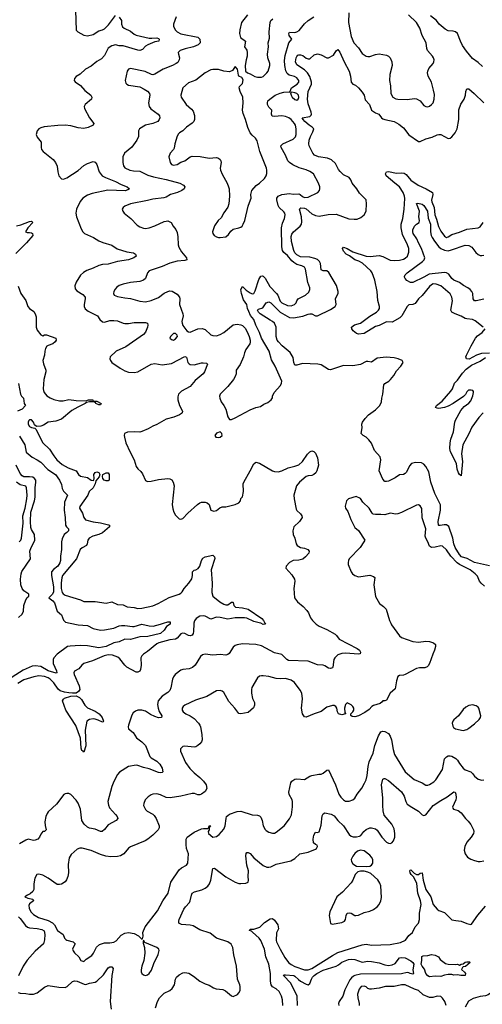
# Model space of a CAD drawing. Header units: inches. Extents: x 1552611 to 1694776, y 811966 to 917215.
# Tile 415 of 549: x 1664744 to 1669695, y 865921 to 876459. Entities that reach past the tile are written whole.
import ezdxf

# ---------------------------------------------------------------- set-up
doc = ezdxf.new("R2010")
doc.units = ezdxf.units.IN
doc.header["$MEASUREMENT"] = 0
doc.layers.add('B6866', color=7, linetype='Continuous')
doc.layers.add('B6867', color=7, linetype='Continuous')

msp = doc.modelspace()

# ---------------------------------------------------------------- linework, layer by layer
at = {"layer": 'B6866', "color": 5}
for points, elevation in [([(1666353, 870000), (1666353, 869990), (1666316, 869964), (1666290, 869924), (1666250, 869890), (1666116, 869856), (1666030, 869853), (1665930, 869825), (1665870, 869828), (1665810, 869801), (1665750, 869789), (1665670, 869751), (1665630, 869742), (1665590, 869737), (1665470, 869759), (1665390, 869763), (1665284, 869756), (1665255, 869750), (1665145, 869670), (1665109, 869630), (1665102, 869610), (1665103, 869570), (1665139, 869490), (1665142, 869470), (1665136, 869464), (1665050, 869492), (1664970, 869536), (1664910, 869543), (1664879, 869541), (1664781, 869499), (1664573, 869367)], 860), ([(1666608, 870000), (1666606, 869994), (1666604, 869910), (1666600, 869890), (1666589, 869871), (1666570, 869864), (1666549, 869869), (1666510, 869890), (1666487, 869893), (1666470, 869885), (1666430, 869839), (1666411, 869829), (1666350, 869823), (1666234, 869790), (1666210, 869779), (1666110, 869696), (1666070, 869670), (1666050, 869650), (1666042, 869630), (1666043, 869550), (1666036, 869504), (1666030, 869487), (1666010, 869477), (1665990, 869477), (1665890, 869531), (1665869, 869550), (1665817, 869617), (1665795, 869635), (1665737, 869657), (1665690, 869661), (1665648, 869650), (1665523, 869597), (1665430, 869570), (1665410, 869552), (1665376, 869510), (1665332, 869488), (1665325, 869470), (1665328, 869450), (1665379, 869330), (1665387, 869290), (1665372, 869268), (1665347, 869253), (1665310, 869250), (1665270, 869255), (1665223, 869263), (1665178, 869278), (1665154, 869294), (1665110, 869361), (1665070, 869402), (1665050, 869414), (1665010, 869429), (1664950, 869437), (1664894, 869426), (1664790, 869393), (1664724, 869356)], 880), ([(1667907, 870000), (1667918, 869990), (1667950, 869969), (1668030, 869933), (1668121, 869881), (1668135, 869870), (1668161, 869830), (1668357, 869730), (1668379, 869710), (1668391, 869690), (1668386, 869674), (1668370, 869670), (1668230, 869681), (1668190, 869676), (1668150, 869660), (1668116, 869630), (1668107, 869610), (1668094, 869530), (1668090, 869523), (1668070, 869515), (1668050, 869520), (1668010, 869545), (1667990, 869551), (1667930, 869555), (1667830, 869595), (1667621, 869601), (1667604, 869610), (1667550, 869664), (1667470, 869684), (1667330, 869759), (1667270, 869772), (1667130, 869780), (1667070, 869770), (1667050, 869760), (1667030, 869743), (1666984, 869676), (1666970, 869664), (1666950, 869659), (1666890, 869665), (1666810, 869659), (1666730, 869670), (1666699, 869661), (1666678, 869642), (1666621, 869550), (1666595, 869525), (1666558, 869510), (1666490, 869506), (1666470, 869497), (1666408, 869450), (1666390, 869427), (1666379, 869401), (1666362, 869310), (1666350, 869281), (1666330, 869257), (1666270, 869220), (1666226, 869170), (1666220, 869130), (1666225, 869090), (1666236, 869056), (1666264, 869010), (1666261, 868990), (1666230, 868988), (1666190, 869000), (1666143, 869023), (1666090, 869059), (1666050, 869069), (1666010, 869068), (1665982, 869058), (1665959, 869041), (1665943, 869017), (1665909, 868910), (1665905, 868890), (1665910, 868870), (1665958, 868830), (1665994, 868774), (1666050, 868732), (1666091, 868690), (1666135, 868575), (1666150, 868559), (1666210, 868524), (1666244, 868490), (1666267, 868450), (1666277, 868410), (1666270, 868401), (1666250, 868399), (1666230, 868403), (1666130, 868443), (1666070, 868455), (1666010, 868476), (1665990, 868479), (1665910, 868466), (1665813, 868407), (1665790, 868379), (1665750, 868306), (1665730, 868252), (1665688, 868090), (1665693, 868053), (1665705, 868025), (1665770, 867954), (1665786, 867930), (1665793, 867910), (1665777, 867890), (1665690, 867841), (1665650, 867791), (1665628, 867772), (1665610, 867771), (1665550, 867796), (1665490, 867807), (1665470, 867816), (1665433, 867850), (1665410, 867890), (1665395, 868010), (1665370, 868073), (1665350, 868107), (1665290, 868165), (1665270, 868176), (1665250, 868178), (1665230, 868175), (1665215, 868165), (1665137, 868063), (1665050, 867981), (1665038, 867962), (1665023, 867930), (1665014, 867874), (1665015, 867835), (1665027, 867790), (1665011, 867770), (1664990, 867769), (1664970, 867742), (1664955, 867710), (1664938, 867690), (1664910, 867677), (1664890, 867676), (1664833, 867687), (1664810, 867679), (1664743, 867637)], 920), ([(1668714, 870000), (1668722, 869982), (1668810, 869864), (1668830, 869848), (1668950, 869806), (1669010, 869798), (1669090, 869807), (1669130, 869803), (1669171, 869790), (1669193, 869773), (1669195, 869750), (1669182, 869710), (1669164, 869670), (1669130, 869569), (1669116, 869544), (1669106, 869534), (1669078, 869522), (1669022, 869522), (1668990, 869516), (1668870, 869452), (1668850, 869445), (1668810, 869439), (1668790, 869430), (1668775, 869385), (1668761, 869299), (1668710, 869250), (1668670, 869177), (1668650, 869169), (1668630, 869169), (1668622, 869158), (1668600, 869140), (1668530, 869119), (1668514, 869110), (1668482, 869078), (1668436, 869044), (1668370, 869010), (1668330, 868999), (1668303, 869003), (1668287, 869013), (1668286, 869030), (1668308, 869052), (1668318, 869070), (1668318, 869090), (1668308, 869110), (1668290, 869128), (1668250, 869148), (1668232, 869130), (1668221, 869090), (1668225, 869045), (1668234, 869030), (1668231, 869029), (1668190, 869021), (1668154, 869030), (1668145, 869050), (1668137, 869090), (1668127, 869107), (1668110, 869119), (1668090, 869120), (1668030, 869101), (1667970, 869056), (1667950, 869047), (1667896, 869030), (1667810, 868993), (1667790, 868997), (1667770, 869029), (1667760, 869090), (1667772, 869192), (1667765, 869250), (1667745, 869285), (1667685, 869365), (1667650, 869390), (1667590, 869408), (1667530, 869405), (1667490, 869409), (1667410, 869430), (1667350, 869438), (1667330, 869438), (1667310, 869432), (1667290, 869417), (1667229, 869311), (1667223, 869290), (1667224, 869250), (1667235, 869195), (1667255, 869150), (1667257, 869123), (1667245, 869095), (1667190, 869044), (1667110, 869029), (1667090, 869033), (1667047, 869090), (1666981, 869161), (1666930, 869257), (1666912, 869272), (1666890, 869281), (1666850, 869275), (1666745, 869215), (1666625, 869175), (1666510, 869123), (1666493, 869110), (1666483, 869090), (1666482, 869070), (1666495, 869050), (1666521, 869030), (1666570, 869009), (1666610, 868981), (1666659, 868930), (1666670, 868910), (1666679, 868890), (1666694, 868810), (1666695, 868750), (1666688, 868730), (1666670, 868710), (1666650, 868690), (1666630, 868678), (1666610, 868674), (1666510, 868683), (1666490, 868679), (1666465, 868655), (1666464, 868630), (1666520, 868510), (1666565, 868445), (1666610, 868398), (1666670, 868350), (1666710, 868310), (1666740, 868270), (1666747, 868230), (1666730, 868199), (1666691, 868170), (1666670, 868164), (1666650, 868163), (1666616, 868176), (1666590, 868178), (1666470, 868150), (1666354, 868130), (1666310, 868136), (1666250, 868164), (1666210, 868173), (1666170, 868170), (1666150, 868162), (1666118, 868142), (1666085, 868110), (1666071, 868071), (1666070, 868050), (1666090, 868005), (1666107, 867990), (1666170, 867956), (1666183, 867943), (1666204, 867910), (1666238, 867830), (1666236, 867810), (1666225, 867790), (1666170, 867732), (1666117, 867690), (1666087, 867670), (1665930, 867605), (1665909, 867591), (1665857, 867530), (1665822, 867510), (1665790, 867502), (1665721, 867501), (1665667, 867507), (1665610, 867524), (1665508, 867569), (1665412, 867592), (1665387, 867593), (1665358, 867582), (1665294, 867526), (1665273, 867490), (1665262, 867418), (1665267, 867330), (1665259, 867290), (1665245, 867255), (1665229, 867231), (1665190, 867206), (1665170, 867202), (1665145, 867205), (1665050, 867271), (1664990, 867304), (1664950, 867315), (1664927, 867310), (1664906, 867270), (1664896, 867210), (1664894, 867150), (1664886, 867130), (1664857, 867103), (1664826, 867090), (1664798, 867070), (1664830, 867056), (1664885, 867045), (1664891, 867030), (1664850, 866996), (1664843, 866977), (1664845, 866950), (1664862, 866910), (1664890, 866881), (1664946, 866850), (1665050, 866818), (1665094, 866794), (1665115, 866770), (1665150, 866711), (1665210, 866670), (1665225, 866630), (1665236, 866616), (1665250, 866606), (1665316, 866590), (1665324, 866584), (1665336, 866570), (1665315, 866530), (1665310, 866510), (1665315, 866495), (1665332, 866472), (1665376, 866430), (1665398, 866390), (1665430, 866381), (1665455, 866405), (1665516, 866444), (1665533, 866467), (1665566, 866534), (1665599, 866561), (1665650, 866579), (1665710, 866580), (1665753, 866587), (1665778, 866602), (1665830, 866661), (1665870, 866684), (1665910, 866688), (1665970, 866679), (1666014, 866654), (1666050, 866618), (1666059, 866621), (1666065, 866650), (1666061, 866690), (1666086, 866750), (1666218, 866922), (1666274, 867030), (1666334, 867110), (1666360, 867230), (1666450, 867359), (1666477, 867383), (1666529, 867410), (1666542, 867430), (1666551, 867530), (1666530, 867590), (1666524, 867630), (1666526, 867690), (1666536, 867710), (1666610, 867763), (1666690, 867799), (1666710, 867804), (1666758, 867802), (1666768, 867812), (1666771, 867831), (1666791, 867830), (1666778, 867822), (1666773, 867807), (1666772, 867790), (1666762, 867770), (1666765, 867750), (1666810, 867711), (1666850, 867716), (1666880, 867740), (1666930, 867796), (1666942, 867830), (1666952, 867910), (1666958, 867930), (1666970, 867943), (1666990, 867957), (1667070, 867986), (1667110, 867990), (1667230, 867950), (1667290, 867946), (1667310, 867939), (1667323, 867923), (1667340, 867890), (1667350, 867830), (1667370, 867791), (1667380, 867780), (1667410, 867763), (1667450, 867753), (1667470, 867753), (1667490, 867762), (1667575, 867830), (1667630, 867908), (1667652, 867950), (1667665, 868035), (1667664, 868090), (1667659, 868110), (1667626, 868166), (1667623, 868190), (1667645, 868290), (1667655, 868310), (1667690, 868330), (1667710, 868334), (1667790, 868327), (1667850, 868364), (1667870, 868370), (1667946, 868386), (1667970, 868383), (1667990, 868394), (1668030, 868428), (1668050, 868431), (1668124, 868270), (1668159, 868170), (1668179, 868139), (1668210, 868109), (1668230, 868097), (1668270, 868094), (1668310, 868109), (1668331, 868129), (1668354, 868170), (1668404, 868236), (1668433, 868287), (1668450, 868325), (1668463, 868370), (1668472, 868468), (1668484, 868516), (1668528, 868610), (1668546, 868690), (1668584, 868796), (1668610, 868836), (1668630, 868844), (1668650, 868842), (1668690, 868819), (1668710, 868791), (1668724, 868750), (1668739, 868650), (1668756, 868596), (1668870, 868409), (1668967, 868327), (1669052, 868292), (1669090, 868266), (1669110, 868265), (1669130, 868272), (1669176, 868304), (1669197, 868324), (1669267, 868433), (1669290, 868550), (1669310, 868570), (1669330, 868580), (1669350, 868581), (1669370, 868577), (1669410, 868553), (1669430, 868533), (1669450, 868500), (1669490, 868449), (1669510, 868432), (1669570, 868409), (1669590, 868390), (1669610, 868363), (1669650, 868331), (1669690, 868321), (1669710, 868324)], 940), ([(1665283, 870000), (1665370, 869982), (1665470, 869974), (1665530, 869942), (1665610, 869927), (1665650, 869929), (1665750, 869947), (1665809, 869971), (1665835, 869975), (1665870, 869976), (1665950, 869965), (1665970, 869966), (1666050, 869990), (1666130, 869971), (1666171, 869969), (1666252, 869988), (1666284, 870000)], 860), ([(1667369, 870000), (1667374, 869990), (1667350, 869987), (1667323, 870000)], 880), ([(1666198, 865882), (1666217, 865950), (1666240, 865990), (1666290, 866042), (1666351, 866069), (1666376, 866090), (1666400, 866130), (1666411, 866189), (1666423, 866210), (1666450, 866238), (1666490, 866257), (1666510, 866261), (1666554, 866254), (1666603, 866223), (1666670, 866170), (1666730, 866140), (1666770, 866126), (1666817, 866097), (1666847, 866087), (1666918, 866078), (1666946, 866066), (1667010, 866011), (1667030, 866004), (1667074, 866026), (1667090, 866044), (1667102, 866070), (1667105, 866110), (1667100, 866130), (1667073, 866190), (1667065, 866330), (1667035, 866450), (1667025, 866530), (1667006, 866566), (1666970, 866591), (1666850, 866630), (1666781, 866681), (1666670, 866720), (1666600, 866760), (1666569, 866769), (1666475, 866775), (1666447, 866790), (1666446, 866810), (1666452, 866830), (1666501, 866939), (1666517, 866963), (1666560, 867010), (1666570, 867030), (1666581, 867090), (1666590, 867110), (1666614, 867126), (1666694, 867146), (1666730, 867163), (1666756, 867184), (1666774, 867210), (1666790, 867250), (1666810, 867375), (1666830, 867377), (1666950, 867287), (1667051, 867230), (1667090, 867215), (1667110, 867213), (1667163, 867217), (1667190, 867228), (1667193, 867250), (1667189, 867289), (1667191, 867350), (1667176, 867410), (1667164, 867510), (1667166, 867534), (1667174, 867546), (1667190, 867545), (1667210, 867534), (1667250, 867490), (1667350, 867406), (1667390, 867390), (1667410, 867388), (1667430, 867392), (1667490, 867420), (1667645, 867455), (1667690, 867480), (1667741, 867530), (1667831, 867549), (1667910, 867582), (1667920, 867590), (1667931, 867611), (1667926, 867626), (1667910, 867631), (1667889, 867650), (1667885, 867690), (1667890, 867733), (1667910, 867762), (1667930, 867760), (1667950, 867767), (1667970, 867839), (1667981, 867939), (1667990, 867960), (1668010, 867970), (1668077, 867957), (1668110, 867939), (1668150, 867890), (1668210, 867830), (1668270, 867737), (1668290, 867722), (1668313, 867713), (1668350, 867713), (1668380, 867720), (1668393, 867727), (1668426, 867770), (1668450, 867791), (1668490, 867811), (1668510, 867811), (1668550, 867801), (1668570, 867784), (1668619, 867710), (1668670, 867658), (1668690, 867646), (1668710, 867643), (1668725, 867650), (1668743, 867670), (1668758, 867710), (1668760, 867750), (1668750, 867800), (1668727, 867850), (1668645, 867945), (1668632, 867992), (1668629, 868049), (1668631, 868130), (1668616, 868270), (1668630, 868330), (1668643, 868337), (1668650, 868339), (1668690, 868316), (1668830, 868196), (1668859, 868150), (1668876, 868090), (1668890, 868064), (1668939, 868030), (1669010, 867990), (1669050, 867950), (1669070, 867943), (1669090, 867950), (1669170, 868050), (1669250, 868103), (1669319, 868141), (1669390, 868196), (1669403, 868190), (1669411, 868171), (1669414, 868130), (1669410, 868110), (1669377, 868030), (1669380, 868020), (1669388, 868008), (1669435, 867995), (1669470, 867971), (1669514, 867910), (1669542, 867882), (1669570, 867844), (1669601, 867790), (1669604, 867770), (1669600, 867750), (1669576, 867710), (1669530, 867656), (1669509, 867610), (1669500, 867570), (1669510, 867530), (1669537, 867497), (1669570, 867476), (1669610, 867459), (1669650, 867450), (1669670, 867449), (1669710, 867455)], 920), ([(1667560, 865910), (1667555, 865970), (1667544, 866010), (1667519, 866059), (1667488, 866088), (1667449, 866109), (1667435, 866130), (1667429, 866169), (1667428, 866250), (1667409, 866350), (1667378, 866430), (1667363, 866510), (1667325, 866605), (1667306, 866630), (1667235, 866695), (1667224, 866704), (1667204, 866710), (1667204, 866716), (1667214, 866726), (1667250, 866726), (1667312, 866748), (1667363, 866797), (1667423, 866837), (1667450, 866838), (1667470, 866823), (1667506, 866770), (1667513, 866730), (1667493, 866687), (1667490, 866605), (1667493, 866590), (1667532, 866510), (1667582, 866422), (1667622, 866370), (1667650, 866346), (1667690, 866325), (1667790, 866289), (1667830, 866290), (1667870, 866303), (1668090, 866444), (1668150, 866475), (1668410, 866558), (1668450, 866565), (1668510, 866555), (1668710, 866563), (1668818, 866582), (1668871, 866609), (1668910, 866658), (1668947, 866690), (1668975, 866750), (1669012, 866790), (1669024, 866830), (1669022, 866898), (1669039, 866990), (1669034, 867030), (1669004, 867110), (1668994, 867214), (1668961, 867281), (1668933, 867310), (1668922, 867330), (1668918, 867350), (1668922, 867358), (1668930, 867360), (1668966, 867326), (1668990, 867310), (1669010, 867310), (1669030, 867326), (1669051, 867330), (1669061, 867250), (1669089, 867150), (1669144, 867070), (1669170, 866989), (1669210, 866938), (1669230, 866925), (1669290, 866903), (1669370, 866827), (1669410, 866818), (1669470, 866812), (1669530, 866786), (1669570, 866775), (1669580, 866780), (1669645, 866875), (1669729, 866971)], 880), ([(1664730, 866857), (1664750, 866840), (1664805, 866765), (1664827, 866747), (1664850, 866740), (1664930, 866734), (1664982, 866722), (1665006, 866706), (1665014, 866670), (1665010, 866610), (1664997, 866570), (1664910, 866490), (1664825, 866395), (1664781, 866330), (1664730, 866226)], 920), ([(1667716, 865910), (1667714, 866010), (1667646, 866146), (1667567, 866230), (1667570, 866236), (1667590, 866238), (1667676, 866230), (1667690, 866223), (1667726, 866186), (1667750, 866170), (1667810, 866136), (1667830, 866130), (1667850, 866144), (1667865, 866190), (1667877, 866210), (1667894, 866230), (1667922, 866250), (1667990, 866286), (1668130, 866330), (1668156, 866344), (1668190, 866371), (1668261, 866399), (1668290, 866404), (1668330, 866401), (1668410, 866373), (1668470, 866383), (1668510, 866381), (1668590, 866364), (1668650, 866343), (1668690, 866338), (1668730, 866343), (1668762, 866358), (1668810, 866420), (1668830, 866423), (1668870, 866417), (1668930, 866388), (1668952, 866370), (1668962, 866350), (1668950, 866290), (1668959, 866250), (1668950, 866244), (1668924, 866250), (1668910, 866259), (1668890, 866261), (1668830, 866248), (1668390, 866242), (1668331, 866229), (1668317, 866223), (1668295, 866205), (1668278, 866182), (1668225, 866075), (1668202, 866010), (1668162, 865950), (1668157, 865930), (1668159, 865910)], 860), ([(1664728, 866048), (1664750, 866039), (1664810, 866038), (1664850, 866030), (1664890, 866030), (1664930, 866045), (1665010, 866105), (1665050, 866121), (1665164, 866104), (1665230, 866100), (1665253, 866110), (1665310, 866167), (1665330, 866174), (1665360, 866170), (1665435, 866135), (1665450, 866134), (1665490, 866147), (1665550, 866157), (1665570, 866170), (1665642, 866238), (1665692, 866310), (1665710, 866321), (1665730, 866323), (1665746, 866306), (1665731, 866229), (1665713, 865950), (1665723, 865870)], 920), ([(1670000, 866293), (1669984, 866276), (1669934, 866210), (1669915, 866150), (1669898, 866130), (1669840, 866080), (1669758, 866022), (1669730, 866011), (1669670, 866005), (1669596, 865984), (1669547, 865953), (1669510, 865892)], 880), ([(1669308, 865910), (1669293, 865950), (1669270, 865987), (1669250, 866003), (1669210, 866007), (1669166, 865994), (1669130, 865995), (1669062, 866022), (1669010, 866070), (1668970, 866082), (1668870, 866129), (1668830, 866129), (1668750, 866110), (1668658, 866110), (1668590, 866095), (1668510, 866084), (1668490, 866083), (1668470, 866090), (1668450, 866107), (1668430, 866117), (1668397, 866110), (1668376, 866084), (1668359, 866030), (1668361, 865990), (1668376, 865930), (1668375, 865910)], 880)]:
    msp.add_lwpolyline(points, dxfattribs=dict(at, elevation=elevation))
for points, elevation in [([(1665630, 868941), (1665583, 868963), (1665550, 868974), (1665530, 868975), (1665490, 868970), (1665464, 868950), (1665445, 868855), (1665451, 868689), (1665430, 868618), (1665424, 868630), (1665410, 868639), (1665402, 868662), (1665393, 868770), (1665344, 868904), (1665237, 869070), (1665202, 869170), (1665212, 869188), (1665224, 869196), (1665290, 869219), (1665350, 869221), (1665385, 869205), (1665405, 869185), (1665442, 869122), (1665470, 869093), (1665550, 869059), (1665593, 869030), (1665627, 868990), (1665642, 868950), (1665637, 868943)], 880), ([(1669590, 869125), (1669570, 869124), (1669550, 869119), (1669518, 869102), (1669490, 869075), (1669439, 869010), (1669390, 868965), (1669380, 868950), (1669373, 868930), (1669378, 868898), (1669385, 868885), (1669406, 868870), (1669490, 868853), (1669530, 868864), (1669550, 868876), (1669610, 868924), (1669661, 868970), (1669675, 868990), (1669680, 869010), (1669656, 869090), (1669650, 869101), (1669630, 869117)], 960), ([(1668390, 867572), (1668359, 867561), (1668330, 867534), (1668310, 867508), (1668290, 867470), (1668293, 867450), (1668310, 867426), (1668350, 867400), (1668450, 867396), (1668490, 867401), (1668510, 867410), (1668524, 867430), (1668523, 867470), (1668510, 867496), (1668490, 867519), (1668430, 867563)], 920), ([(1668390, 867346), (1668362, 867338), (1668335, 867310), (1668310, 867249), (1668290, 867221), (1668198, 867122), (1668139, 867070), (1668064, 866910), (1668057, 866870), (1668070, 866785), (1668090, 866779), (1668150, 866789), (1668190, 866796), (1668220, 866810), (1668232, 866830), (1668237, 866870), (1668250, 866896), (1668270, 866900), (1668290, 866895), (1668330, 866872), (1668342, 866870), (1668370, 866874), (1668430, 866903), (1668490, 866919), (1668530, 866936), (1668570, 866965), (1668590, 866990), (1668610, 867030), (1668615, 867065), (1668608, 867190), (1668598, 867218), (1668575, 867255), (1668501, 867321), (1668470, 867337), (1668430, 867346)], 920), ([(1666070, 866606), (1666065, 866595), (1666066, 866574), (1666081, 866530), (1666084, 866470), (1666072, 866390), (1666052, 866330), (1666044, 866290), (1666045, 866270), (1666051, 866251), (1666070, 866235), (1666090, 866231), (1666110, 866237), (1666130, 866251), (1666154, 866286), (1666181, 866359), (1666227, 866453), (1666236, 866496), (1666233, 866510), (1666210, 866529), (1666083, 866583)], 940), ([(1669410, 866347), (1669430, 866350), (1669450, 866340), (1669469, 866350), (1669490, 866353), (1669510, 866372), (1669530, 866377), (1669556, 866376), (1669566, 866370), (1669515, 866324), (1669490, 866321), (1669484, 866316), (1669473, 866293), (1669505, 866265), (1669514, 866250), (1669510, 866229), (1669466, 866230), (1669430, 866237), (1669390, 866234), (1669370, 866239), (1669330, 866239), (1669290, 866234), (1669250, 866218), (1669190, 866224), (1669130, 866216), (1669110, 866226), (1669090, 866252), (1669076, 866296), (1669050, 866330), (1669042, 866350), (1669048, 866390), (1669048, 866432), (1669060, 866440), (1669110, 866442), (1669150, 866453), (1669190, 866447), (1669225, 866430), (1669242, 866402), (1669299, 866359), (1669330, 866351)], 860)]:
    msp.add_lwpolyline(points, close=True, dxfattribs=dict(at, elevation=elevation))
at = {"layer": 'B6867', "color": 5}
for points, elevation in [([(1665810, 876488), (1665832, 876452), (1665834, 876410), (1665844, 876384), (1665862, 876370), (1665930, 876338), (1665970, 876305), (1665990, 876295), (1666130, 876263), (1666159, 876261), (1666210, 876267), (1666230, 876258), (1666238, 876250), (1666233, 876230), (1666190, 876221), (1666116, 876190), (1666090, 876175), (1666058, 876142), (1666030, 876131), (1666010, 876132), (1665850, 876180), (1665810, 876181), (1665770, 876191), (1665730, 876181), (1665690, 876153), (1665650, 876075), (1665618, 876042), (1665570, 876013), (1665510, 875961), (1665448, 875930), (1665390, 875878), (1665350, 875850), (1665332, 875830), (1665327, 875810), (1665336, 875796), (1665396, 875756), (1665441, 875701), (1665507, 875650), (1665517, 875630), (1665512, 875610), (1665445, 875550), (1665433, 875530), (1665436, 875510), (1665492, 875410), (1665539, 875350), (1665530, 875330), (1665476, 875304), (1665430, 875295), (1665370, 875303), (1665290, 875323), (1665230, 875330), (1665153, 875327), (1665007, 875313), (1664970, 875302), (1664950, 875290), (1664932, 875270), (1664922, 875230), (1664930, 875203), (1664974, 875150), (1664973, 875090), (1664979, 875070), (1664995, 875050), (1665103, 874963), (1665126, 874930), (1665144, 874890), (1665152, 874830), (1665164, 874790), (1665190, 874756), (1665213, 874753), (1665250, 874766), (1665370, 874847), (1665430, 874900), (1665470, 874921), (1665530, 874940), (1665550, 874934), (1665562, 874922), (1665569, 874909), (1665593, 874830), (1665628, 874790), (1665663, 874770), (1665768, 874728), (1665830, 874694), (1665893, 874670), (1665919, 874650), (1665902, 874638), (1665871, 874629), (1665686, 874634), (1665521, 874599), (1665470, 874580), (1665420, 874550), (1665390, 874513), (1665352, 874430), (1665344, 874390), (1665352, 874350), (1665402, 874222), (1665420, 874190), (1665439, 874170), (1665535, 874130), (1665590, 874094), (1665635, 874075), (1665730, 874046), (1665788, 874008), (1665890, 873975), (1665963, 873963), (1665983, 873950), (1665989, 873930), (1665967, 873910), (1665910, 873890), (1665790, 873872), (1665690, 873844), (1665630, 873839), (1665591, 873830), (1665530, 873799), (1665464, 873776), (1665426, 873754), (1665395, 873725), (1665348, 873650), (1665333, 873610), (1665339, 873579), (1665356, 873556), (1665418, 873518), (1665445, 873490), (1665446, 873470), (1665435, 873410), (1665435, 873390), (1665445, 873365), (1665478, 873338), (1665578, 873290), (1665603, 873250), (1665630, 873226), (1665650, 873221), (1665710, 873239), (1665750, 873241), (1665790, 873236), (1665850, 873210), (1665868, 873208), (1665910, 873208), (1665970, 873217), (1666090, 873220), (1666112, 873210), (1666115, 873190), (1666111, 873170), (1666090, 873116), (1666070, 873091), (1665881, 872959), (1665777, 872910), (1665713, 872850), (1665710, 872830), (1665715, 872810), (1665731, 872790), (1665818, 872730), (1665870, 872702), (1665910, 872686), (1665970, 872682), (1666010, 872692), (1666150, 872771), (1666190, 872779), (1666270, 872767), (1666370, 872779), (1666510, 872854), (1666530, 872848), (1666544, 872790), (1666556, 872776), (1666570, 872768), (1666610, 872767), (1666690, 872787), (1666708, 872788), (1666743, 872783), (1666753, 872773), (1666720, 872690), (1666707, 872670), (1666621, 872599), (1666568, 872532), (1666477, 872483), (1666445, 872450), (1666436, 872424), (1666436, 872390), (1666454, 872330), (1666487, 872270), (1666484, 872250), (1666477, 872243), (1666455, 872230), (1666393, 872207), (1666310, 872185), (1666210, 872126), (1666168, 872110), (1666119, 872081), (1666050, 872051), (1666030, 872044), (1665970, 872048), (1665896, 872044), (1665866, 872030), (1665862, 872010), (1665864, 871990), (1665880, 871930), (1665925, 871830), (1665968, 871750), (1665990, 871679), (1666010, 871652), (1666042, 871622), (1666059, 871599), (1666089, 871529), (1666110, 871516), (1666150, 871520), (1666230, 871538), (1666330, 871550), (1666350, 871547), (1666373, 871533), (1666388, 871508), (1666397, 871470), (1666377, 871270), (1666383, 871223), (1666393, 871190), (1666410, 871157), (1666450, 871117), (1666470, 871114), (1666490, 871121), (1666542, 871178), (1666647, 871270), (1666670, 871287), (1666690, 871294), (1666730, 871296), (1666751, 871290), (1666771, 871270), (1666791, 871211), (1666810, 871201), (1666820, 871200), (1666850, 871206), (1666886, 871234), (1666910, 871245), (1666950, 871247), (1667049, 871270), (1667088, 871290), (1667106, 871310), (1667110, 871334), (1667127, 871353), (1667139, 871410), (1667135, 871490), (1667141, 871510), (1667212, 871630), (1667250, 871707), (1667270, 871723), (1667310, 871714), (1667450, 871630), (1667470, 871623), (1667510, 871619), (1667550, 871630), (1667616, 871664), (1667690, 871680), (1667730, 871696), (1667770, 871730), (1667825, 871810), (1667850, 871834), (1667870, 871844), (1667890, 871839), (1667910, 871821), (1667932, 871770), (1667940, 871690), (1667925, 871630), (1667914, 871610), (1667893, 871590), (1667870, 871580), (1667830, 871578), (1667810, 871572), (1667738, 871510), (1667707, 871470), (1667678, 871370), (1667680, 871330), (1667702, 871222), (1667710, 871207), (1667750, 871171), (1667763, 871150), (1667767, 871130), (1667739, 871090), (1667679, 871030), (1667668, 870990), (1667671, 870951), (1667688, 870910), (1667702, 870850), (1667715, 870830), (1667750, 870810), (1667790, 870804), (1667826, 870790), (1667841, 870770), (1667837, 870750), (1667803, 870710), (1667773, 870687), (1667730, 870675), (1667670, 870670), (1667630, 870651), (1667595, 870610), (1667591, 870590), (1667658, 870518), (1667684, 870470), (1667687, 870450), (1667678, 870370), (1667686, 870270), (1667718, 870230), (1667779, 870179), (1667817, 870137), (1667834, 870110), (1667857, 870057), (1667877, 870030), (1667907, 870000)], 920), ([(1665342, 876558), (1665348, 876348), (1665366, 876330), (1665432, 876292), (1665470, 876287), (1665530, 876302), (1665590, 876340), (1665630, 876352), (1665650, 876362), (1665694, 876406), (1665770, 876503)], 920), ([(1666419, 876490), (1666390, 876410), (1666390, 876390), (1666407, 876350), (1666429, 876329), (1666469, 876309), (1666651, 876271), (1666670, 876250), (1666674, 876210), (1666653, 876190), (1666603, 876170), (1666513, 876147), (1666463, 876130), (1666440, 876110), (1666442, 876090), (1666454, 876050), (1666452, 876028), (1666437, 876003), (1666420, 875990), (1666378, 875970), (1666279, 875930), (1666190, 875875), (1666170, 875871), (1666154, 875874), (1666086, 875906), (1665930, 875937), (1665910, 875931), (1665895, 875910), (1665871, 875810), (1665881, 875781), (1665890, 875770), (1665910, 875760), (1666030, 875741), (1666077, 875717), (1666113, 875693), (1666132, 875670), (1666137, 875650), (1666124, 875570), (1666129, 875529), (1666146, 875506), (1666227, 875450), (1666240, 875430), (1666242, 875410), (1666238, 875390), (1666223, 875370), (1666170, 875350), (1666090, 875330), (1666027, 875290), (1666016, 875270), (1666015, 875210), (1665999, 875170), (1665945, 875095), (1665865, 875030), (1665847, 874990), (1665846, 874930), (1665854, 874894), (1665870, 874873), (1665923, 874850), (1665962, 874842), (1666030, 874838), (1666116, 874796), (1666176, 874776), (1666310, 874749), (1666456, 874710), (1666498, 874690), (1666511, 874669), (1666505, 874650), (1666479, 874630), (1666431, 874609), (1666357, 874590), (1666310, 874561), (1666286, 874554), (1666170, 874540), (1666110, 874523), (1665930, 874490), (1665870, 874465), (1665851, 874450), (1665841, 874430), (1665846, 874410), (1665861, 874390), (1665933, 874333), (1666002, 874262), (1666030, 874242), (1666069, 874229), (1666090, 874225), (1666130, 874232), (1666190, 874253), (1666290, 874298), (1666310, 874303), (1666330, 874305), (1666365, 874290), (1666385, 874250), (1666414, 874214), (1666430, 874181), (1666437, 874137), (1666440, 874050), (1666446, 874026), (1666475, 873975), (1666530, 873910), (1666531, 873890), (1666510, 873881), (1666430, 873875), (1666350, 873854), (1666270, 873818), (1666131, 873770), (1666111, 873750), (1666089, 873691), (1666069, 873671), (1666030, 873658), (1665930, 873647), (1665850, 873630), (1665810, 873614), (1665784, 873596), (1665765, 873575), (1665751, 873550), (1665748, 873528), (1665756, 873510), (1665790, 873498), (1665870, 873482), (1665930, 873477), (1666030, 873448), (1666090, 873438), (1666150, 873453), (1666230, 873487), (1666290, 873532), (1666330, 873552), (1666350, 873557), (1666374, 873554), (1666430, 873520), (1666454, 873490), (1666458, 873470), (1666455, 873410), (1666490, 873310), (1666492, 873290), (1666479, 873230), (1666481, 873210), (1666490, 873185), (1666534, 873130), (1666550, 873118), (1666570, 873116), (1666650, 873149), (1666695, 873155), (1666730, 873144), (1666790, 873088), (1666810, 873079), (1666850, 873077), (1666890, 873089), (1666930, 873111), (1667030, 873195), (1667070, 873201), (1667110, 873195), (1667130, 873186), (1667158, 873158), (1667180, 873120), (1667201, 873070), (1667211, 873030), (1667212, 873008), (1667205, 872990), (1667164, 872930), (1667150, 872894), (1667140, 872850), (1667104, 872770), (1667062, 872710), (1667059, 872670), (1667050, 872641), (1667032, 872610), (1666970, 872532), (1666889, 872451), (1666883, 872430), (1666884, 872410), (1666900, 872370), (1666930, 872330), (1666950, 872290), (1666970, 872210), (1666990, 872181), (1667010, 872181), (1667050, 872197), (1667210, 872282), (1667270, 872307), (1667320, 872320), (1667355, 872345), (1667398, 872362), (1667435, 872390), (1667449, 872411), (1667449, 872430), (1667467, 872470), (1667535, 872545), (1667546, 872570), (1667548, 872590), (1667478, 872750), (1667440, 872820), (1667413, 872910), (1667332, 873050), (1667311, 873110), (1667270, 873190), (1667248, 873250), (1667215, 873295), (1667196, 873336), (1667181, 873370), (1667175, 873410), (1667140, 873460), (1667116, 873530), (1667112, 873570), (1667130, 873603), (1667166, 873566), (1667210, 873535), (1667230, 873526), (1667250, 873530), (1667264, 873556), (1667302, 873678), (1667326, 873714), (1667337, 873717), (1667350, 873716), (1667370, 873692), (1667422, 873602), (1667493, 873530), (1667505, 873510), (1667530, 873446), (1667550, 873429), (1667610, 873399), (1667650, 873397), (1667686, 873410), (1667703, 873430), (1667710, 873451), (1667725, 873470), (1667802, 873510), (1667838, 873542), (1667848, 873570), (1667848, 873590), (1667827, 873647), (1667804, 873790), (1667793, 873810), (1667765, 873825), (1667710, 873840), (1667679, 873859), (1667657, 873877), (1667610, 873936), (1667570, 873969), (1667558, 873990), (1667550, 874030), (1667547, 874230), (1667558, 874282), (1667578, 874330), (1667585, 874370), (1667580, 874390), (1667570, 874404), (1667520, 874450), (1667509, 874469), (1667495, 874530), (1667494, 874550), (1667510, 874570), (1667550, 874590), (1667630, 874600), (1667670, 874593), (1667730, 874595), (1667747, 874587), (1667770, 874566), (1667790, 874557), (1667830, 874560), (1667935, 874610), (1667952, 874630), (1667956, 874650), (1667956, 874670), (1667943, 874710), (1667887, 874810), (1667850, 874835), (1667810, 874853), (1667735, 874875), (1667666, 874906), (1667630, 874930), (1667615, 874950), (1667588, 875010), (1667542, 875090), (1667540, 875110), (1667560, 875130), (1667670, 875181), (1667695, 875205), (1667702, 875230), (1667704, 875290), (1667696, 875330), (1667685, 875350), (1667650, 875391), (1667623, 875410), (1667590, 875425), (1667549, 875431), (1667470, 875422), (1667446, 875426), (1667440, 875450), (1667442, 875490), (1667410, 875524), (1667397, 875550), (1667395, 875570), (1667401, 875590), (1667420, 875610), (1667478, 875650), (1667530, 875674), (1667570, 875683), (1667628, 875688), (1667635, 875685), (1667654, 875730), (1667712, 875768), (1667730, 875790), (1667730, 875810), (1667710, 875837), (1667684, 875850), (1667627, 875867), (1667605, 875885), (1667593, 875913), (1667581, 875970), (1667579, 876021), (1667584, 876076), (1667623, 876210), (1667655, 876250), (1667628, 876290), (1667623, 876310), (1667630, 876325), (1667690, 876324), (1667711, 876329), (1667735, 876345), (1667790, 876416), (1667830, 876451), (1667890, 876489)], 940), ([(1667182, 876510), (1667119, 876430), (1667099, 876350), (1667097, 876310), (1667108, 876268), (1667161, 876230), (1667151, 876170), (1667174, 876134), (1667179, 876110), (1667177, 876070), (1667166, 876030), (1667158, 875970), (1667162, 875910), (1667182, 875890), (1667210, 875880), (1667259, 875850), (1667290, 875843), (1667330, 875843), (1667350, 875850), (1667388, 875890), (1667402, 875910), (1667421, 875970), (1667421, 875990), (1667399, 876050), (1667397, 876090), (1667407, 876170), (1667403, 876210), (1667417, 876263), (1667412, 876330), (1667424, 876430), (1667431, 876449), (1667453, 876467)], 960), ([(1668266, 876534), (1668262, 876430), (1668290, 876281), (1668320, 876210), (1668370, 876158), (1668410, 876097), (1668450, 876070), (1668470, 876064), (1668490, 876065), (1668550, 876087), (1668590, 876093), (1668670, 876078), (1668690, 876069), (1668709, 876050), (1668725, 876010), (1668730, 875970), (1668706, 875874), (1668702, 875810), (1668711, 875750), (1668717, 875670), (1668737, 875630), (1668770, 875611), (1668790, 875608), (1668890, 875607), (1668970, 875615), (1668992, 875611), (1669030, 875590), (1669070, 875540), (1669089, 875529), (1669110, 875526), (1669130, 875535), (1669152, 875550), (1669170, 875570), (1669180, 875610), (1669183, 875657), (1669174, 875706), (1669150, 875789), (1669115, 875855), (1669107, 875890), (1669111, 875910), (1669124, 875936), (1669168, 875990), (1669177, 876010), (1669179, 876030), (1669173, 876050), (1669162, 876070), (1669107, 876130), (1669100, 876150), (1669093, 876210), (1669050, 876290), (1669027, 876370), (1668991, 876430), (1668906, 876510)], 940), ([(1669698, 875958), (1669650, 876000), (1669590, 876044), (1669524, 876124), (1669484, 876184), (1669462, 876230), (1669430, 876313), (1669409, 876330), (1669384, 876336), (1669330, 876339), (1669297, 876357), (1669233, 876410), (1669203, 876450), (1669141, 876501)], 920), ([(1669770, 870614), (1669611, 870649), (1669533, 870693), (1669473, 870710), (1669450, 870734), (1669404, 870810), (1669390, 870850), (1669380, 870910), (1669336, 871036), (1669310, 871053), (1669286, 871054), (1669245, 871045), (1669230, 871045), (1669227, 871050), (1669222, 871090), (1669247, 871210), (1669246, 871266), (1669187, 871387), (1669142, 871510), (1669121, 871621), (1669090, 871679), (1669070, 871702), (1669044, 871716), (1668979, 871719), (1668938, 871710), (1668914, 871686), (1668882, 871618), (1668870, 871602), (1668850, 871593), (1668810, 871588), (1668763, 871557), (1668690, 871522), (1668670, 871516), (1668650, 871518), (1668630, 871543), (1668590, 871630), (1668607, 871747), (1668601, 871781), (1668542, 871850), (1668507, 871927), (1668481, 871961), (1668450, 871990), (1668418, 872010), (1668399, 872030), (1668409, 872090), (1668407, 872130), (1668412, 872150), (1668440, 872190), (1668477, 872230), (1668550, 872282), (1668598, 872330), (1668616, 872370), (1668620, 872410), (1668630, 872450), (1668640, 872550), (1668653, 872567), (1668693, 872590), (1668713, 872607), (1668748, 872652), (1668778, 872702), (1668824, 872750), (1668849, 872790), (1668838, 872810), (1668795, 872830), (1668750, 872842), (1668666, 872846), (1668570, 872838), (1668510, 872795), (1668470, 872802), (1668450, 872801), (1668390, 872770), (1668310, 872753), (1668210, 872760), (1668070, 872711), (1668050, 872715), (1667970, 872765), (1667933, 872773), (1667770, 872781), (1667710, 872762), (1667690, 872763), (1667677, 872790), (1667670, 872844), (1667638, 872898), (1667553, 872970), (1667513, 873010), (1667499, 873030), (1667488, 873070), (1667487, 873170), (1667471, 873210), (1667450, 873230), (1667423, 873243), (1667319, 873310), (1667298, 873330), (1667288, 873350), (1667300, 873360), (1667345, 873375), (1667383, 873430), (1667410, 873438), (1667430, 873428), (1667531, 873330), (1667630, 873272), (1667673, 873267), (1667773, 873287), (1667830, 873309), (1667850, 873312), (1667870, 873310), (1667910, 873290), (1667930, 873289), (1668070, 873356), (1668120, 873390), (1668131, 873410), (1668123, 873470), (1668130, 873490), (1668152, 873528), (1668153, 873550), (1668135, 873615), (1668053, 873753), (1668030, 873773), (1667990, 873772), (1667970, 873782), (1667962, 873850), (1667951, 873871), (1667930, 873891), (1667904, 873904), (1667850, 873917), (1667750, 873920), (1667710, 873942), (1667690, 873964), (1667678, 873990), (1667653, 874087), (1667650, 874138), (1667657, 874163), (1667674, 874190), (1667746, 874250), (1667760, 874270), (1667764, 874296), (1667758, 874350), (1667739, 874430), (1667754, 874446), (1667790, 874443), (1667810, 874434), (1667870, 874380), (1667910, 874363), (1667950, 874358), (1668046, 874374), (1668130, 874377), (1668267, 874327), (1668323, 874323), (1668354, 874326), (1668396, 874344), (1668429, 874371), (1668450, 874410), (1668457, 874490), (1668451, 874530), (1668382, 874602), (1668353, 874650), (1668302, 874710), (1668287, 874747), (1668271, 874770), (1668210, 874800), (1668173, 874833), (1668156, 874856), (1668122, 874922), (1668081, 874961), (1668037, 874977), (1667941, 874990), (1667899, 875010), (1667882, 875030), (1667842, 875110), (1667837, 875130), (1667842, 875170), (1667856, 875210), (1667882, 875258), (1667890, 875290), (1667873, 875310), (1667842, 875330), (1667797, 875370), (1667778, 875390), (1667767, 875410), (1667850, 875423), (1667863, 875437), (1667866, 875450), (1667862, 875470), (1667830, 875560), (1667824, 875610), (1667831, 875690), (1667867, 875770), (1667866, 875790), (1667850, 875850), (1667824, 875890), (1667790, 875923), (1667710, 875975), (1667697, 876010), (1667702, 876050), (1667710, 876066), (1667722, 876078), (1667730, 876082), (1667750, 876084), (1667775, 876075), (1667810, 876047), (1667830, 876039), (1667850, 876042), (1667896, 876084), (1667930, 876093), (1667970, 876082), (1668030, 876052), (1668050, 876050), (1668102, 876078), (1668130, 876127), (1668150, 876139), (1668170, 876111), (1668215, 876010), (1668270, 875910), (1668284, 875856), (1668292, 875792), (1668310, 875771), (1668337, 875757), (1668370, 875730), (1668410, 875683), (1668430, 875651), (1668442, 875602), (1668487, 875550), (1668510, 875490), (1668550, 875463), (1668587, 875450), (1668615, 875410), (1668630, 875399), (1668652, 875390), (1668750, 875370), (1668802, 875342), (1668850, 875301), (1668908, 875228), (1669010, 875156), (1669030, 875157), (1669090, 875183), (1669158, 875202), (1669210, 875227), (1669230, 875232), (1669250, 875230), (1669330, 875189), (1669350, 875192), (1669370, 875206), (1669405, 875250), (1669427, 875293), (1669445, 875390), (1669445, 875495), (1669466, 875554), (1669500, 875610), (1669513, 875650), (1669518, 875690), (1669530, 875721), (1669550, 875721), (1669608, 875670), (1669710, 875570)], 920), ([(1669705, 873170), (1669617, 873237), (1669589, 873249), (1669530, 873256), (1669510, 873263), (1669470, 873287), (1669403, 873310), (1669370, 873330), (1669359, 873350), (1669374, 873450), (1669367, 873490), (1669350, 873525), (1669250, 873610), (1669201, 873630), (1669170, 873634), (1669150, 873623), (1669130, 873605), (1669050, 873507), (1669012, 873470), (1668977, 873423), (1668950, 873410), (1668910, 873406), (1668890, 873391), (1668835, 873290), (1668811, 873270), (1668730, 873223), (1668670, 873224), (1668590, 873186), (1668550, 873174), (1668430, 873101), (1668370, 873094), (1668350, 873102), (1668313, 873130), (1668297, 873150), (1668294, 873170), (1668327, 873193), (1668390, 873212), (1668490, 873288), (1668563, 873330), (1668584, 873350), (1668593, 873370), (1668593, 873390), (1668575, 873455), (1668571, 873550), (1668545, 873670), (1668516, 873750), (1668503, 873770), (1668413, 873853), (1668374, 873874), (1668330, 873890), (1668272, 873932), (1668237, 873950), (1668210, 873981), (1668198, 874010), (1668210, 874026), (1668250, 874009), (1668310, 873975), (1668450, 873928), (1668496, 873924), (1668590, 873935), (1668630, 873924), (1668710, 873887), (1668750, 873881), (1668810, 873886), (1668850, 873895), (1668870, 873906), (1668894, 873930), (1668909, 873970), (1668907, 874010), (1668893, 874050), (1668841, 874161), (1668825, 874230), (1668828, 874270), (1668843, 874330), (1668858, 874430), (1668865, 874545), (1668863, 874570), (1668849, 874610), (1668810, 874670), (1668757, 874710), (1668667, 874790), (1668658, 874810), (1668668, 874832), (1668690, 874835), (1668775, 874815), (1668830, 874821), (1668858, 874818), (1668881, 874801), (1668930, 874743), (1669008, 874688), (1669095, 874650), (1669160, 874610), (1669166, 874590), (1669151, 874529), (1669153, 874510), (1669180, 874450), (1669186, 874370), (1669204, 874324), (1669226, 874246), (1669250, 874197), (1669290, 874144), (1669310, 874130), (1669330, 874135), (1669370, 874161), (1669450, 874186), (1669530, 874219), (1669650, 874230), (1669670, 874241), (1669705, 874290)], 880), ([(1669710, 873469), (1669630, 873449), (1669610, 873450), (1669596, 873470), (1669593, 873530), (1669583, 873550), (1669563, 873570), (1669541, 873590), (1669494, 873614), (1669450, 873646), (1669389, 873670), (1669368, 873688), (1669335, 873735), (1669310, 873750), (1669290, 873755), (1669125, 873735), (1669070, 873703), (1668950, 873648), (1668927, 873647), (1668887, 873667), (1668868, 873688), (1668863, 873703), (1668861, 873710), (1668869, 873730), (1668890, 873750), (1669055, 873870), (1669074, 873890), (1669079, 873910), (1669044, 874010), (1669011, 874070), (1668994, 874114), (1668956, 874170), (1668950, 874190), (1668952, 874210), (1668970, 874250), (1668990, 874272), (1669018, 874290), (1669024, 874310), (1669016, 874350), (1669023, 874410), (1668989, 874491), (1669005, 874495), (1669050, 874486), (1669070, 874472), (1669109, 874410), (1669116, 874336), (1669140, 874270), (1669140, 874190), (1669149, 874150), (1669157, 874130), (1669182, 874090), (1669230, 874030), (1669250, 874011), (1669290, 873992), (1669330, 873987), (1669365, 873995), (1669510, 874046), (1669550, 874044), (1669583, 874023), (1669627, 873967), (1669650, 873946), (1669670, 873936), (1669690, 873935), (1669710, 873940)], 860), ([(1664710, 874254), (1664756, 874264), (1664850, 874300), (1664870, 874303), (1664884, 874290), (1664830, 874230), (1664807, 874190), (1664823, 874183), (1664850, 874182), (1664870, 874177), (1664880, 874170), (1664885, 874150), (1664816, 874070), (1664703, 873957)], 880), ([(1664728, 873608), (1664757, 873530), (1664810, 873453), (1664831, 873391), (1664849, 873369), (1664895, 873335), (1664910, 873310), (1664919, 873279), (1664922, 873170), (1664930, 873136), (1664970, 873085), (1664990, 873074), (1665010, 873085), (1665030, 873086), (1665130, 873050), (1665134, 873030), (1665123, 873010), (1665099, 872990), (1665050, 872973), (1665036, 872964), (1665020, 872940), (1665012, 872910), (1665008, 872870), (1664993, 872810), (1664997, 872777), (1665022, 872710), (1665024, 872690), (1665003, 872610), (1664996, 872510), (1664997, 872490), (1665005, 872470), (1665035, 872435), (1665071, 872411), (1665110, 872395), (1665170, 872381), (1665210, 872381), (1665270, 872394), (1665350, 872382), (1665450, 872380), (1665479, 872390), (1665510, 872392), (1665525, 872390), (1665525, 872385), (1665538, 872378), (1665570, 872375), (1665617, 872350), (1665610, 872339), (1665590, 872338), (1665559, 872350), (1665557, 872357), (1665546, 872366), (1665530, 872369), (1665492, 872368), (1665459, 872361), (1665446, 872350), (1665366, 872314), (1665303, 872277), (1665190, 872185), (1665130, 872164), (1665050, 872152), (1665000, 872120), (1664970, 872110), (1664924, 872104), (1664902, 872122), (1664890, 872150), (1664870, 872175), (1664850, 872177), (1664842, 872170), (1664834, 872150), (1664836, 872130), (1664850, 872106), (1664870, 872096), (1664906, 872086), (1664916, 872076), (1664992, 871930), (1665062, 871862), (1665110, 871790), (1665143, 871750), (1665199, 871699), (1665263, 871663), (1665347, 871630), (1665373, 871590), (1665393, 871573), (1665470, 871560), (1665510, 871531), (1665530, 871526), (1665538, 871530), (1665541, 871550), (1665538, 871590), (1665550, 871614), (1665570, 871620), (1665590, 871612), (1665602, 871590), (1665595, 871565), (1665557, 871523), (1665552, 871490), (1665531, 871450), (1665488, 871410), (1665474, 871370), (1665386, 871250), (1665384, 871230), (1665416, 871176), (1665432, 871130), (1665448, 871108), (1665530, 871085), (1665610, 871076), (1665694, 871054), (1665704, 871050), (1665704, 871030), (1665630, 870968), (1665590, 870950), (1665528, 870930), (1665489, 870910), (1665472, 870890), (1665467, 870850), (1665459, 870830), (1665413, 870807), (1665390, 870790), (1665352, 870688), (1665202, 870510), (1665194, 870486), (1665188, 870432), (1665189, 870370), (1665198, 870330), (1665210, 870313), (1665230, 870301), (1665395, 870250), (1665430, 870231), (1665553, 870233), (1665670, 870216), (1665730, 870230), (1665790, 870201), (1665850, 870195), (1665894, 870174), (1665969, 870169), (1666010, 870157), (1666050, 870160), (1666167, 870187), (1666227, 870210), (1666344, 870276), (1666449, 870310), (1666470, 870323), (1666484, 870336), (1666504, 870370), (1666553, 870427), (1666585, 870475), (1666595, 870510), (1666594, 870550), (1666610, 870566), (1666630, 870571), (1666654, 870586), (1666670, 870612), (1666691, 870670), (1666705, 870695), (1666730, 870709), (1666810, 870727), (1666830, 870710), (1666832, 870692), (1666794, 870570), (1666805, 870430), (1666800, 870330), (1666810, 870289), (1666885, 870230), (1666930, 870203), (1666950, 870195), (1666970, 870198), (1667010, 870224), (1667026, 870226), (1667030, 870222), (1667034, 870190), (1667053, 870173), (1667130, 870165), (1667190, 870150), (1667334, 870050), (1667353, 870030), (1667369, 870000)], 880), ([(1669770, 872891), (1669685, 872885), (1669633, 872870), (1669553, 872827), (1669525, 872830), (1669520, 872850), (1669527, 872870), (1669575, 872970), (1669620, 873050), (1669644, 873076), (1669692, 873110), (1669725, 873150)], 880), ([(1669705, 872250), (1669658, 872202), (1669582, 872098), (1669550, 872028), (1669486, 871910), (1669472, 871812), (1669483, 871730), (1669470, 871577), (1669450, 871592), (1669441, 871610), (1669427, 871647), (1669418, 871710), (1669355, 871835), (1669346, 871870), (1669349, 871929), (1669357, 871970), (1669387, 872050), (1669401, 872150), (1669408, 872172), (1669464, 872276), (1669501, 872319), (1669550, 872355), (1669570, 872380), (1669592, 872432), (1669602, 872470), (1669599, 872479), (1669594, 872490), (1669576, 872496), (1669547, 872493), (1669530, 872478), (1669513, 872447), (1669493, 872427), (1669383, 872350), (1669330, 872323), (1669290, 872310), (1669230, 872298), (1669210, 872301), (1669195, 872310), (1669204, 872330), (1669264, 872376), (1669357, 872483), (1669375, 872510), (1669398, 872570), (1669430, 872602), (1669483, 872677), (1669521, 872719), (1669578, 872762), (1669670, 872806), (1669730, 872845)], 880), ([(1664730, 872566), (1664751, 872451), (1664762, 872430), (1664785, 872410), (1664791, 872351), (1664807, 872330), (1664770, 872290), (1664722, 872270)], 860), ([(1664743, 872003), (1664798, 871910), (1664812, 871830), (1664878, 871778), (1664930, 871750), (1664970, 871722), (1665046, 871646), (1665127, 871590), (1665170, 871532), (1665190, 871485), (1665200, 871440), (1665212, 871412), (1665238, 871390), (1665254, 871370), (1665225, 871295), (1665219, 871210), (1665231, 871130), (1665233, 871050), (1665244, 871030), (1665266, 871010), (1665267, 870990), (1665249, 870970), (1665220, 870950), (1665197, 870903), (1665190, 870870), (1665192, 870790), (1665182, 870718), (1665181, 870670), (1665175, 870645), (1665151, 870610), (1665106, 870574), (1665085, 870550), (1665083, 870510), (1665104, 870390), (1665106, 870334), (1665093, 870307), (1665072, 870290), (1665056, 870270), (1665099, 870239), (1665117, 870217), (1665145, 870130), (1665190, 870090), (1665213, 870033), (1665235, 870010), (1665283, 870000)], 860), ([(1664730, 870062), (1664770, 870098), (1664784, 870130), (1664790, 870190), (1664809, 870251), (1664824, 870276), (1664843, 870290), (1664843, 870310), (1664790, 870347), (1664770, 870371), (1664757, 870410), (1664753, 870470), (1664759, 870530), (1664766, 870554), (1664858, 870690), (1664853, 870770), (1664868, 870810), (1664900, 870870), (1664905, 870890), (1664901, 870950), (1664870, 871003), (1664864, 871024), (1664859, 871090), (1664863, 871190), (1664901, 871310), (1664910, 871350), (1664908, 871450), (1664917, 871510), (1664915, 871530), (1664904, 871550), (1664884, 871564), (1664850, 871568), (1664790, 871565), (1664770, 871576), (1664750, 871604), (1664705, 871690)], 860), ([(1664740, 870870), (1664755, 870890), (1664762, 870910), (1664781, 871070), (1664777, 871150), (1664802, 871230), (1664822, 871330), (1664824, 871370), (1664817, 871450), (1664808, 871468), (1664750, 871480), (1664709, 871509)], 880), ([(1669717, 870397), (1669681, 870430), (1669665, 870450), (1669644, 870504), (1669618, 870530), (1669563, 870570), (1669450, 870627), (1669425, 870645), (1669359, 870719), (1669310, 870786), (1669270, 870825), (1669250, 870828), (1669190, 870815), (1669152, 870812), (1669130, 870825), (1669113, 870870), (1669089, 870910), (1669082, 870930), (1669089, 871010), (1669051, 871129), (1669046, 871226), (1669030, 871257), (1669010, 871266), (1668990, 871264), (1668830, 871185), (1668790, 871171), (1668768, 871168), (1668710, 871176), (1668650, 871159), (1668610, 871164), (1668550, 871162), (1668528, 871168), (1668517, 871177), (1668482, 871230), (1668416, 871296), (1668390, 871335), (1668345, 871355), (1668262, 871330), (1668241, 871310), (1668228, 871252), (1668231, 871230), (1668254, 871194), (1668288, 871110), (1668330, 871026), (1668371, 870991), (1668436, 870890), (1668428, 870870), (1668388, 870810), (1668271, 870690), (1668261, 870670), (1668258, 870650), (1668260, 870630), (1668290, 870551), (1668305, 870530), (1668330, 870511), (1668370, 870496), (1668490, 870514), (1668530, 870501), (1668543, 870490), (1668532, 870410), (1668550, 870287), (1668596, 870210), (1668638, 870178), (1668664, 870150), (1668702, 870030), (1668714, 870000)], 940), ([(1667323, 870000), (1667321, 870001), (1667250, 870020), (1667173, 870053), (1667150, 870058), (1667050, 870056), (1666970, 870044), (1666890, 870061), (1666850, 870064), (1666790, 870045), (1666730, 870075), (1666710, 870079), (1666670, 870074), (1666632, 870050), (1666613, 870027), (1666608, 870000)], 880), ([(1666284, 870000), (1666330, 870016), (1666353, 870013), (1666353, 870000)], 860)]:
    msp.add_lwpolyline(points, dxfattribs=dict(at, elevation=elevation))
for points, elevation in [([(1667050, 875958), (1667023, 875917), (1666990, 875902), (1666930, 875910), (1666870, 875928), (1666810, 875928), (1666790, 875921), (1666730, 875890), (1666628, 875812), (1666550, 875784), (1666490, 875730), (1666468, 875650), (1666472, 875630), (1666526, 875550), (1666582, 875502), (1666600, 875480), (1666614, 875434), (1666613, 875390), (1666606, 875370), (1666589, 875351), (1666530, 875310), (1666490, 875271), (1666453, 875250), (1666442, 875238), (1666430, 875213), (1666405, 875130), (1666397, 875083), (1666391, 875070), (1666353, 875030), (1666340, 874990), (1666353, 874930), (1666369, 874909), (1666390, 874903), (1666430, 874909), (1666470, 874934), (1666510, 874947), (1666567, 874993), (1666590, 874999), (1666674, 874994), (1666770, 874977), (1666850, 874984), (1666870, 874979), (1666890, 874963), (1666897, 874950), (1666899, 874930), (1666890, 874870), (1666893, 874850), (1666910, 874806), (1666963, 874710), (1666979, 874670), (1666985, 874650), (1666988, 874570), (1666982, 874490), (1666970, 874453), (1666930, 874394), (1666900, 874340), (1666869, 874311), (1666830, 874254), (1666808, 874190), (1666811, 874170), (1666825, 874150), (1666850, 874134), (1666870, 874127), (1666890, 874127), (1666950, 874137), (1666980, 874160), (1667005, 874195), (1667030, 874219), (1667090, 874230), (1667110, 874238), (1667124, 874250), (1667137, 874270), (1667152, 874310), (1667190, 874462), (1667215, 874530), (1667220, 874550), (1667216, 874590), (1667228, 874630), (1667276, 874684), (1667311, 874709), (1667362, 874758), (1667381, 874790), (1667388, 874812), (1667390, 874850), (1667385, 874870), (1667314, 875050), (1667284, 875164), (1667269, 875190), (1667230, 875222), (1667209, 875249), (1667186, 875306), (1667161, 875390), (1667134, 875454), (1667128, 875492), (1667137, 875570), (1667133, 875630), (1667104, 875690), (1667092, 875730), (1667097, 875743), (1667130, 875778), (1667134, 875814), (1667120, 875840), (1667090, 875855), (1667084, 875864), (1667075, 875930)], 960), ([(1667658, 875682), (1667643, 875677), (1667649, 875650), (1667660, 875630), (1667690, 875605), (1667710, 875598), (1667723, 875610), (1667730, 875626), (1667728, 875650), (1667710, 875668), (1667690, 875676)], 940), ([(1666390, 873101), (1666357, 873070), (1666351, 873050), (1666370, 873035), (1666390, 873031), (1666410, 873042), (1666433, 873067), (1666430, 873082), (1666410, 873100)], 940), ([(1666890, 872048), (1666850, 872033), (1666831, 872010), (1666842, 871990), (1666870, 871987), (1666890, 871991), (1666909, 872010), (1666908, 872030)], 940), ([(1665690, 871523), (1665670, 871523), (1665649, 871530), (1665635, 871550), (1665629, 871570), (1665633, 871590), (1665670, 871611), (1665690, 871610), (1665701, 871590), (1665701, 871530)], 880)]:
    msp.add_lwpolyline(points, close=True, dxfattribs=dict(at, elevation=elevation))

doc.saveas('drawing.dxf')
